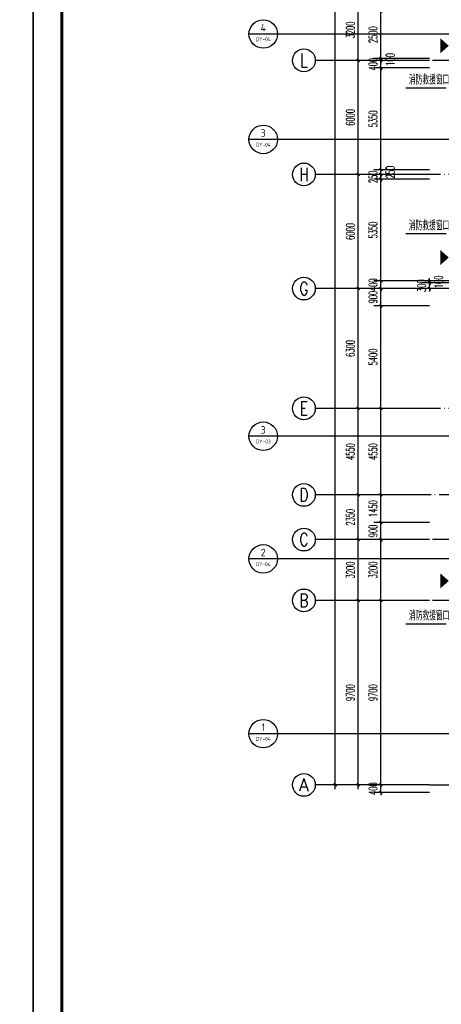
# Model space of a CAD drawing. Extents: x 1779708 to 7299578, y -1121471 to 88434.
# Tile 347 of 656: x 4677972 to 4700142, y -1072383 to -1020604. Entities that reach past the tile are written whole.
import ezdxf
from ezdxf.enums import TextEntityAlignment as Align

# ---------------------------------------------------------------- set-up
doc = ezdxf.new("R2010")
doc.units = 0
doc.header["$LTSCALE"] = 1000
doc.header["$MEASUREMENT"] = 0
doc.linetypes.add('DOTE', pattern=[2.42, 2, -0.2, 0.02, -0.2])
doc.layers.get('0').update_dxf_attribs({"linetype": 'CONTINUOUS'})
doc.layers.get('Defpoints').update_dxf_attribs({"linetype": 'CONTINUOUS'})
for name, color, linetype in [('AXIS', 3, 'CONTINUOUS'), ('AXIS_TEXT', 7, 'CONTINUOUS'), ('DIM_IDEN', 3, 'CONTINUOUS'), ('DIM_LEAD', 3, 'CONTINUOUS'), ('DOTE', 1, 'DOTE'), ('GGSignatureLayer', 7, 'CONTINUOUS'), ('PUB_DIM', 3, 'CONTINUOUS'), ('PUB_TEXT', 7, 'CONTINUOUS'), ('PUB_TITLE', 4, 'CONTINUOUS'), ('修改', 6, 'CONTINUOUS')]:
    doc.layers.add(name, color=color, linetype=linetype)
doc.styles.add('_TCH_AXIS', font='COMPLEX', dxfattribs={"bigfont": 'GBCBIG'})
doc.styles.add('_TCH_DIM', font='SIMPLEX.shx', dxfattribs={"width": 0.7, "bigfont": 'GBCBIG.shx'})
doc.styles.add('_TCH_DIM_T3', font='SIMPLEX.shx', dxfattribs={"width": 0.494118, "bigfont": 'GBCBIG.shx'})
doc.styles.add('COMPLEX', font='COMPLEX')
doc.styles.get("Standard").update_dxf_attribs({"font": 'GBENOR', "bigfont": 'GBCBIG'})
doc.dimstyles.new('_TCH_ARCH&&150', dxfattribs={"dimtxt": 446.25, "dimasz": 150, "dimexe": 375, "dimexo": 450, "dimgap": 189.375, "dimtad": 1, "dimdec": 0, "dimzin": 0, "dimdsep": 46, "dimtxsty": '_TCH_DIM_T3', "dimblk": 'ARCHTICK', "dimcen": 0.09, "dimdle": 225, "dimclrt": 7, "dimazin": 2, "dimtfac": 1, "dimtdec": 0, "dimtix": 1, "dimtmove": 2, "dimatfit": 3, "dimfxl": 250, "dimtolj": 1, "dimtzin": 0, "dimarcsym": 0})

# ---------------------------------------------------------------- blocks, each defined once
blk = doc.blocks.new('A$C36B43F05')
at = {"layer": 'PUB_TITLE'}
blk.add_lwpolyline([(0, 0), (126150, 0), (126150, 178350), (0, 178350)], close=True, dxfattribs=at)
at = {"layer": 'PUB_TITLE', "const_width": 150}
blk.add_lwpolyline([(1500, 1500), (124650, 1500), (124650, 174600), (1500, 174600)], close=True, dxfattribs=at)
blk = doc.blocks.new('_AXISO')
blk.add_circle((0, 0), 0.5)
at = {"layer": 'AXIS_TEXT', "style": 'COMPLEX', "width": 1.041667}
blk.add_attdef('A', text='', height=0.56, dxfattribs=at).set_placement((-0.25, -0.28), (0.25, -0.28), align=Align.FIT)
blk = doc.blocks.new('_ArchTick')
at = {"color": 0, "linetype": 'ByBlock', "const_width": 0.4}
blk.add_lwpolyline([(-0.5, -0.5), (0.5, 0.5)], dxfattribs=at)
blk = doc.blocks.new('*D6838')
at = {"layer": 'AXIS', "color": 0, "lineweight": -2, "transparency": 16777216}
for p, q in [((6750, 147200), (1875, 147200)), ((2250, 8975), (2250, 147425)), ((6750, 9200), (1875, 9200))]:
    blk.add_line(p, q, dxfattribs=at)
at = {"layer": 'Defpoints', "color": 0, "transparency": 16777216}
for p in [(2250, 147200), (7200, 147200), (7200, 9200)]:
    blk.add_point(p, dxfattribs=at)
at = {"layer": 'AXIS', "color": 0, "lineweight": -2, "transparency": 16777216, "xscale": 150, "yscale": 150, "zscale": 150}
for p, rotation in [((2250, 147200), 90), ((2250, 9200), 270)]:
    blk.add_blockref('_ArchTick', p, dxfattribs=dict(at, rotation=rotation))
at = {"layer": 'AXIS', "color": 7, "transparency": 16777216, "insert": (1838, 78200), "char_height": 446.2, "attachment_point": 5, "rotation": 90, "style": '_TCH_DIM_T3'}
blk.add_mtext('\\A1;138000', dxfattribs=at)
blk = doc.blocks.new('*D6839')
at = {"layer": 'AXIS', "color": 0, "lineweight": -2, "transparency": 16777216}
for p, q in [((6750, 18900), (3075, 18900)), ((3450, 8975), (3450, 19125)), ((6750, 9200), (3075, 9200))]:
    blk.add_line(p, q, dxfattribs=at)
at = {"layer": 'Defpoints', "color": 0, "transparency": 16777216}
for p in [(3450, 18900), (7200, 18900), (7200, 9200)]:
    blk.add_point(p, dxfattribs=at)
at = {"layer": 'AXIS', "color": 0, "lineweight": -2, "transparency": 16777216, "xscale": 150, "yscale": 150, "zscale": 150}
for p, rotation in [((3450, 18900), 90), ((3450, 9200), 270)]:
    blk.add_blockref('_ArchTick', p, dxfattribs=dict(at, rotation=rotation))
at = {"layer": 'AXIS', "color": 7, "transparency": 16777216, "insert": (3038, 14050), "char_height": 446.2, "attachment_point": 5, "rotation": 90, "style": '_TCH_DIM_T3'}
blk.add_mtext('\\A1;9700', dxfattribs=at)
blk = doc.blocks.new('*D6840')
at = {"layer": 'AXIS', "color": 0, "lineweight": -2, "transparency": 16777216}
for p, q in [((3450, 18675), (3450, 22325)), ((6750, 22100), (3075, 22100)), ((6750, 18900), (3075, 18900))]:
    blk.add_line(p, q, dxfattribs=at)
at = {"layer": 'Defpoints', "color": 0, "transparency": 16777216}
for p in [(3450, 22100), (7200, 22100), (7200, 18900)]:
    blk.add_point(p, dxfattribs=at)
at = {"layer": 'AXIS', "color": 0, "lineweight": -2, "transparency": 16777216, "xscale": 150, "yscale": 150, "zscale": 150}
for p, rotation in [((3450, 22100), 90), ((3450, 18900), 270)]:
    blk.add_blockref('_ArchTick', p, dxfattribs=dict(at, rotation=rotation))
at = {"layer": 'AXIS', "color": 7, "transparency": 16777216, "insert": (3038, 20500), "char_height": 446.2, "attachment_point": 5, "rotation": 90, "style": '_TCH_DIM_T3'}
blk.add_mtext('\\A1;3200', dxfattribs=at)
blk = doc.blocks.new('*D6841')
at = {"layer": 'AXIS', "color": 0, "lineweight": -2, "transparency": 16777216}
for p, q in [((6750, 24450), (3075, 24450)), ((3450, 21875), (3450, 24675)), ((6750, 22100), (3075, 22100))]:
    blk.add_line(p, q, dxfattribs=at)
at = {"layer": 'Defpoints', "color": 0, "transparency": 16777216}
for p in [(3450, 24450), (7200, 24450), (7200, 22100)]:
    blk.add_point(p, dxfattribs=at)
at = {"layer": 'AXIS', "color": 0, "lineweight": -2, "transparency": 16777216, "xscale": 150, "yscale": 150, "zscale": 150}
for p, rotation in [((3450, 24450), 90), ((3450, 22100), 270)]:
    blk.add_blockref('_ArchTick', p, dxfattribs=dict(at, rotation=rotation))
at = {"layer": 'AXIS', "color": 7, "transparency": 16777216, "insert": (3038, 23275), "char_height": 446.2, "attachment_point": 5, "rotation": 90, "style": '_TCH_DIM_T3'}
blk.add_mtext('\\A1;2350', dxfattribs=at)
blk = doc.blocks.new('*D6842')
at = {"layer": 'AXIS', "color": 0, "lineweight": -2, "transparency": 16777216}
for p, q in [((6750, 29000), (3075, 29000)), ((3450, 24225), (3450, 29225)), ((6750, 24450), (3075, 24450))]:
    blk.add_line(p, q, dxfattribs=at)
at = {"layer": 'Defpoints', "color": 0, "transparency": 16777216}
for p in [(3450, 29000), (7200, 29000), (7200, 24450)]:
    blk.add_point(p, dxfattribs=at)
at = {"layer": 'AXIS', "color": 0, "lineweight": -2, "transparency": 16777216, "xscale": 150, "yscale": 150, "zscale": 150}
for p, rotation in [((3450, 29000), 90), ((3450, 24450), 270)]:
    blk.add_blockref('_ArchTick', p, dxfattribs=dict(at, rotation=rotation))
at = {"layer": 'AXIS', "color": 7, "transparency": 16777216, "insert": (3038, 26725), "char_height": 446.2, "attachment_point": 5, "rotation": 90, "style": '_TCH_DIM_T3'}
blk.add_mtext('\\A1;4550', dxfattribs=at)
blk = doc.blocks.new('*D6843')
at = {"layer": 'AXIS', "color": 0, "lineweight": -2, "transparency": 16777216}
for p, q in [((6750, 35300), (3075, 35300)), ((3450, 28775), (3450, 35525)), ((6750, 29000), (3075, 29000))]:
    blk.add_line(p, q, dxfattribs=at)
at = {"layer": 'Defpoints', "color": 0, "transparency": 16777216}
for p in [(3450, 35300), (7200, 35300), (7200, 29000)]:
    blk.add_point(p, dxfattribs=at)
at = {"layer": 'AXIS', "color": 0, "lineweight": -2, "transparency": 16777216, "xscale": 150, "yscale": 150, "zscale": 150}
for p, rotation in [((3450, 35300), 90), ((3450, 29000), 270)]:
    blk.add_blockref('_ArchTick', p, dxfattribs=dict(at, rotation=rotation))
at = {"layer": 'AXIS', "color": 7, "transparency": 16777216, "insert": (3038, 32150), "char_height": 446.2, "attachment_point": 5, "rotation": 90, "style": '_TCH_DIM_T3'}
blk.add_mtext('\\A1;6300', dxfattribs=at)
blk = doc.blocks.new('*D6844')
at = {"layer": 'AXIS', "color": 0, "lineweight": -2, "transparency": 16777216}
for p, q in [((3450, 35075), (3450, 41525)), ((6750, 41300), (3075, 41300)), ((6750, 35300), (3075, 35300))]:
    blk.add_line(p, q, dxfattribs=at)
at = {"layer": 'Defpoints', "color": 0, "transparency": 16777216}
for p in [(3450, 41300), (7200, 41300), (7200, 35300)]:
    blk.add_point(p, dxfattribs=at)
at = {"layer": 'AXIS', "color": 0, "lineweight": -2, "transparency": 16777216, "xscale": 150, "yscale": 150, "zscale": 150}
for p, rotation in [((3450, 41300), 90), ((3450, 35300), 270)]:
    blk.add_blockref('_ArchTick', p, dxfattribs=dict(at, rotation=rotation))
at = {"layer": 'AXIS', "color": 7, "transparency": 16777216, "insert": (3038, 38300), "char_height": 446.2, "attachment_point": 5, "rotation": 90, "style": '_TCH_DIM_T3'}
blk.add_mtext('\\A1;6000', dxfattribs=at)
blk = doc.blocks.new('*D6845')
at = {"layer": 'AXIS', "color": 0, "lineweight": -2, "transparency": 16777216}
for p, q in [((6750, 47300), (3075, 47300)), ((3450, 41075), (3450, 47525)), ((6750, 41300), (3075, 41300))]:
    blk.add_line(p, q, dxfattribs=at)
at = {"layer": 'Defpoints', "color": 0, "transparency": 16777216}
for p in [(3450, 47300), (7200, 47300), (7200, 41300)]:
    blk.add_point(p, dxfattribs=at)
at = {"layer": 'AXIS', "color": 0, "lineweight": -2, "transparency": 16777216, "xscale": 150, "yscale": 150, "zscale": 150}
for p, rotation in [((3450, 47300), 90), ((3450, 41300), 270)]:
    blk.add_blockref('_ArchTick', p, dxfattribs=dict(at, rotation=rotation))
at = {"layer": 'AXIS', "color": 7, "transparency": 16777216, "insert": (3038, 44300), "char_height": 446.2, "attachment_point": 5, "rotation": 90, "style": '_TCH_DIM_T3'}
blk.add_mtext('\\A1;6000', dxfattribs=at)
blk = doc.blocks.new('*D6846')
at = {"layer": 'AXIS', "color": 0, "lineweight": -2, "transparency": 16777216}
for p, q in [((6750, 50500), (3075, 50500)), ((3450, 47075), (3450, 50725)), ((6750, 47300), (3075, 47300))]:
    blk.add_line(p, q, dxfattribs=at)
at = {"layer": 'Defpoints', "color": 0, "transparency": 16777216}
for p in [(3450, 50500), (7200, 50500), (7200, 47300)]:
    blk.add_point(p, dxfattribs=at)
at = {"layer": 'AXIS', "color": 0, "lineweight": -2, "transparency": 16777216, "xscale": 150, "yscale": 150, "zscale": 150}
for p, rotation in [((3450, 50500), 90), ((3450, 47300), 270)]:
    blk.add_blockref('_ArchTick', p, dxfattribs=dict(at, rotation=rotation))
at = {"layer": 'AXIS', "color": 7, "transparency": 16777216, "insert": (3038, 48900), "char_height": 446.2, "attachment_point": 5, "rotation": 90, "style": '_TCH_DIM_T3'}
blk.add_mtext('\\A1;3200', dxfattribs=at)
blk = doc.blocks.new('*D5585')
at = {"layer": 'Defpoints', "color": 0, "transparency": 16777216}
for p in [(4696967, -1060843), (4699967, -1060843), (4699967, -1061243)]:
    blk.add_point(p, dxfattribs=at)
at = {"layer": 'PUB_DIM', "color": 0, "lineweight": -2, "transparency": 16777216}
for p, q in [((4699517, -1060843), (4696592, -1060843)), ((4696967, -1060843), (4696967, -1060693)), ((4696967, -1061243), (4696967, -1060843)), ((4699517, -1061243), (4696592, -1061243)), ((4696967, -1061243), (4696967, -1061393))]:
    blk.add_line(p, q, dxfattribs=at)
at = {"layer": 'PUB_DIM', "color": 0, "lineweight": -2, "transparency": 16777216, "xscale": 150, "yscale": 150, "zscale": 150}
for p, rotation in [((4696967, -1060843), 270), ((4696967, -1061243), 90)]:
    blk.add_blockref('_ArchTick', p, dxfattribs=dict(at, rotation=rotation))
at = {"layer": 'PUB_DIM', "color": 7, "transparency": 16777216, "insert": (4696555, -1061043), "char_height": 446.2, "attachment_point": 5, "rotation": 90, "style": '_TCH_DIM_T3'}
blk.add_mtext('\\A1;400', dxfattribs=at)
blk = doc.blocks.new('*D5586')
at = {"layer": 'Defpoints', "color": 0, "transparency": 16777216}
for p in [(4696967, -1051143), (4699967, -1051143), (4699967, -1060843)]:
    blk.add_point(p, dxfattribs=at)
at = {"layer": 'PUB_DIM', "color": 0, "lineweight": -2, "transparency": 16777216}
for p, q in [((4696967, -1061068), (4696967, -1050918)), ((4699517, -1051143), (4696592, -1051143)), ((4699517, -1060843), (4696592, -1060843))]:
    blk.add_line(p, q, dxfattribs=at)
at = {"layer": 'PUB_DIM', "color": 0, "lineweight": -2, "transparency": 16777216, "xscale": 150, "yscale": 150, "zscale": 150}
for p, rotation in [((4696967, -1051143), 90), ((4696967, -1060843), 270)]:
    blk.add_blockref('_ArchTick', p, dxfattribs=dict(at, rotation=rotation))
at = {"layer": 'PUB_DIM', "color": 7, "transparency": 16777216, "insert": (4696555, -1055993), "char_height": 446.2, "attachment_point": 5, "rotation": 90, "style": '_TCH_DIM_T3'}
blk.add_mtext('\\A1;9700', dxfattribs=at)
blk = doc.blocks.new('*D5587')
at = {"layer": 'Defpoints', "color": 0, "transparency": 16777216}
for p in [(4696967, -1047943), (4699967, -1047943), (4699967, -1051143)]:
    blk.add_point(p, dxfattribs=at)
at = {"layer": 'PUB_DIM', "color": 0, "lineweight": -2, "transparency": 16777216}
for p, q in [((4699517, -1047943), (4696592, -1047943)), ((4696967, -1051368), (4696967, -1047718)), ((4699517, -1051143), (4696592, -1051143))]:
    blk.add_line(p, q, dxfattribs=at)
at = {"layer": 'PUB_DIM', "color": 0, "lineweight": -2, "transparency": 16777216, "xscale": 150, "yscale": 150, "zscale": 150}
for p, rotation in [((4696967, -1047943), 90), ((4696967, -1051143), 270)]:
    blk.add_blockref('_ArchTick', p, dxfattribs=dict(at, rotation=rotation))
at = {"layer": 'PUB_DIM', "color": 7, "transparency": 16777216, "insert": (4696555, -1049543), "char_height": 446.2, "attachment_point": 5, "rotation": 90, "style": '_TCH_DIM_T3'}
blk.add_mtext('\\A1;3200', dxfattribs=at)
blk = doc.blocks.new('*D5588')
at = {"layer": 'Defpoints', "color": 0, "transparency": 16777216}
for p in [(4696967, -1047043), (4699967, -1047043), (4699967, -1047943)]:
    blk.add_point(p, dxfattribs=at)
at = {"layer": 'PUB_DIM', "color": 0, "lineweight": -2, "transparency": 16777216}
for p, q in [((4696967, -1047043), (4696967, -1046893)), ((4699517, -1047043), (4696592, -1047043)), ((4696967, -1047943), (4696967, -1047043)), ((4699517, -1047943), (4696592, -1047943)), ((4696967, -1047943), (4696967, -1048093))]:
    blk.add_line(p, q, dxfattribs=at)
at = {"layer": 'PUB_DIM', "color": 0, "lineweight": -2, "transparency": 16777216, "xscale": 150, "yscale": 150, "zscale": 150}
for p, rotation in [((4696967, -1047043), 270), ((4696967, -1047943), 90)]:
    blk.add_blockref('_ArchTick', p, dxfattribs=dict(at, rotation=rotation))
at = {"layer": 'PUB_DIM', "color": 7, "transparency": 16777216, "insert": (4696555, -1047493), "char_height": 446.2, "attachment_point": 5, "rotation": 90, "style": '_TCH_DIM_T3'}
blk.add_mtext('\\A1;900', dxfattribs=at)
blk = doc.blocks.new('*D5589')
at = {"layer": 'Defpoints', "color": 0, "transparency": 16777216}
for p in [(4696967, -1045593), (4699967, -1045593), (4699967, -1047043)]:
    blk.add_point(p, dxfattribs=at)
at = {"layer": 'PUB_DIM', "color": 0, "lineweight": -2, "transparency": 16777216}
for p, q in [((4696967, -1047268), (4696967, -1045368)), ((4699517, -1045593), (4696592, -1045593)), ((4699517, -1047043), (4696592, -1047043))]:
    blk.add_line(p, q, dxfattribs=at)
at = {"layer": 'PUB_DIM', "color": 0, "lineweight": -2, "transparency": 16777216, "xscale": 150, "yscale": 150, "zscale": 150}
for p, rotation in [((4696967, -1045593), 90), ((4696967, -1047043), 270)]:
    blk.add_blockref('_ArchTick', p, dxfattribs=dict(at, rotation=rotation))
at = {"layer": 'PUB_DIM', "color": 7, "transparency": 16777216, "insert": (4696555, -1046318), "char_height": 446.2, "attachment_point": 5, "rotation": 90, "style": '_TCH_DIM_T3'}
blk.add_mtext('\\A1;1450', dxfattribs=at)
blk = doc.blocks.new('*D5590')
at = {"layer": 'Defpoints', "color": 0, "transparency": 16777216}
for p in [(4696967, -1041043), (4699967, -1041043), (4699967, -1045593)]:
    blk.add_point(p, dxfattribs=at)
at = {"layer": 'PUB_DIM', "color": 0, "lineweight": -2, "transparency": 16777216}
for p, q in [((4699517, -1041043), (4696592, -1041043)), ((4696967, -1045818), (4696967, -1040818)), ((4699517, -1045593), (4696592, -1045593))]:
    blk.add_line(p, q, dxfattribs=at)
at = {"layer": 'PUB_DIM', "color": 0, "lineweight": -2, "transparency": 16777216, "xscale": 150, "yscale": 150, "zscale": 150}
for p, rotation in [((4696967, -1041043), 90), ((4696967, -1045593), 270)]:
    blk.add_blockref('_ArchTick', p, dxfattribs=dict(at, rotation=rotation))
at = {"layer": 'PUB_DIM', "color": 7, "transparency": 16777216, "insert": (4696555, -1043318), "char_height": 446.2, "attachment_point": 5, "rotation": 90, "style": '_TCH_DIM_T3'}
blk.add_mtext('\\A1;4550', dxfattribs=at)
blk = doc.blocks.new('*D5591')
at = {"layer": 'Defpoints', "color": 0, "transparency": 16777216}
for p in [(4696967, -1035643), (4699967, -1035643), (4699967, -1041043)]:
    blk.add_point(p, dxfattribs=at)
at = {"layer": 'PUB_DIM', "color": 0, "lineweight": -2, "transparency": 16777216}
for p, q in [((4696967, -1041268), (4696967, -1035418)), ((4699517, -1035643), (4696592, -1035643)), ((4699517, -1041043), (4696592, -1041043))]:
    blk.add_line(p, q, dxfattribs=at)
at = {"layer": 'PUB_DIM', "color": 0, "lineweight": -2, "transparency": 16777216, "xscale": 150, "yscale": 150, "zscale": 150}
for p, rotation in [((4696967, -1035643), 90), ((4696967, -1041043), 270)]:
    blk.add_blockref('_ArchTick', p, dxfattribs=dict(at, rotation=rotation))
at = {"layer": 'PUB_DIM', "color": 7, "transparency": 16777216, "insert": (4696555, -1038343), "char_height": 446.2, "attachment_point": 5, "rotation": 90, "style": '_TCH_DIM_T3'}
blk.add_mtext('\\A1;5400', dxfattribs=at)
blk = doc.blocks.new('*D5592')
at = {"layer": 'Defpoints', "color": 0, "transparency": 16777216}
for p in [(4696967, -1034743), (4699967, -1034743), (4699967, -1035643)]:
    blk.add_point(p, dxfattribs=at)
at = {"layer": 'PUB_DIM', "color": 0, "lineweight": -2, "transparency": 16777216}
for p, q in [((4699517, -1034743), (4696592, -1034743)), ((4696967, -1034743), (4696967, -1034593)), ((4696967, -1035643), (4696967, -1034743)), ((4699517, -1035643), (4696592, -1035643)), ((4696967, -1035643), (4696967, -1035793))]:
    blk.add_line(p, q, dxfattribs=at)
at = {"layer": 'PUB_DIM', "color": 0, "lineweight": -2, "transparency": 16777216, "xscale": 150, "yscale": 150, "zscale": 150}
for p, rotation in [((4696967, -1034743), 270), ((4696967, -1035643), 90)]:
    blk.add_blockref('_ArchTick', p, dxfattribs=dict(at, rotation=rotation))
at = {"layer": 'PUB_DIM', "color": 7, "transparency": 16777216, "insert": (4696555, -1035193), "char_height": 446.2, "attachment_point": 5, "rotation": 90, "style": '_TCH_DIM_T3'}
blk.add_mtext('\\A1;900', dxfattribs=at)
blk = doc.blocks.new('*D5593')
at = {"layer": 'Defpoints', "color": 0, "transparency": 16777216}
for p in [(4696967, -1034343), (4699967, -1034343), (4699967, -1034743)]:
    blk.add_point(p, dxfattribs=at)
at = {"layer": 'PUB_DIM', "color": 0, "lineweight": -2, "transparency": 16777216}
for p, q in [((4699517, -1034343), (4696592, -1034343)), ((4696967, -1034343), (4696967, -1034193)), ((4696967, -1034743), (4696967, -1034343)), ((4699517, -1034743), (4696592, -1034743)), ((4696967, -1034743), (4696967, -1034893))]:
    blk.add_line(p, q, dxfattribs=at)
at = {"layer": 'PUB_DIM', "color": 0, "lineweight": -2, "transparency": 16777216, "xscale": 150, "yscale": 150, "zscale": 150}
for p, rotation in [((4696967, -1034343), 270), ((4696967, -1034743), 90)]:
    blk.add_blockref('_ArchTick', p, dxfattribs=dict(at, rotation=rotation))
at = {"layer": 'PUB_DIM', "color": 7, "transparency": 16777216, "insert": (4696555, -1034543), "char_height": 446.2, "attachment_point": 5, "rotation": 90, "style": '_TCH_DIM_T3'}
blk.add_mtext('\\A1;400', dxfattribs=at)
blk = doc.blocks.new('*D5594')
at = {"layer": 'Defpoints', "color": 0, "transparency": 16777216}
for p in [(4696967, -1028993), (4699967, -1028993), (4699967, -1034343)]:
    blk.add_point(p, dxfattribs=at)
at = {"layer": 'PUB_DIM', "color": 0, "lineweight": -2, "transparency": 16777216}
for p, q in [((4696967, -1034568), (4696967, -1028768)), ((4699517, -1028993), (4696592, -1028993)), ((4699517, -1034343), (4696592, -1034343))]:
    blk.add_line(p, q, dxfattribs=at)
at = {"layer": 'PUB_DIM', "color": 0, "lineweight": -2, "transparency": 16777216, "xscale": 150, "yscale": 150, "zscale": 150}
for p, rotation in [((4696967, -1028993), 90), ((4696967, -1034343), 270)]:
    blk.add_blockref('_ArchTick', p, dxfattribs=dict(at, rotation=rotation))
at = {"layer": 'PUB_DIM', "color": 7, "transparency": 16777216, "insert": (4696555, -1031668), "char_height": 446.2, "attachment_point": 5, "rotation": 90, "style": '_TCH_DIM_T3'}
blk.add_mtext('\\A1;5350', dxfattribs=at)
blk = doc.blocks.new('*D5595')
at = {"layer": 'Defpoints', "color": 0, "transparency": 16777216}
for p in [(4696967, -1028743), (4699967, -1028743), (4699967, -1028993)]:
    blk.add_point(p, dxfattribs=at)
at = {"layer": 'PUB_DIM', "color": 0, "lineweight": -2, "transparency": 16777216}
for p, q in [((4699517, -1028743), (4696592, -1028743)), ((4696967, -1028743), (4696967, -1028593)), ((4696967, -1028993), (4696967, -1028743)), ((4699517, -1028993), (4696592, -1028993)), ((4696967, -1028993), (4696967, -1029143))]:
    blk.add_line(p, q, dxfattribs=at)
at = {"layer": 'PUB_DIM', "color": 0, "lineweight": -2, "transparency": 16777216, "xscale": 150, "yscale": 150, "zscale": 150}
for p, rotation in [((4696967, -1028743), 270), ((4696967, -1028993), 90)]:
    blk.add_blockref('_ArchTick', p, dxfattribs=dict(at, rotation=rotation))
at = {"layer": 'PUB_DIM', "color": 7, "transparency": 16777216, "insert": (4696555, -1028868), "char_height": 446.2, "attachment_point": 5, "rotation": 90, "style": '_TCH_DIM_T3'}
blk.add_mtext('\\A1;250', dxfattribs=at)
blk = doc.blocks.new('*D5596')
at = {"layer": 'Defpoints', "color": 0, "transparency": 16777216}
for p in [(4696967, -1028493), (4699967, -1028493), (4699967, -1028743)]:
    blk.add_point(p, dxfattribs=at)
at = {"layer": 'PUB_DIM', "color": 0, "lineweight": -2, "transparency": 16777216}
for p, q in [((4699517, -1028493), (4696592, -1028493)), ((4699517, -1028743), (4696592, -1028743)), ((4696967, -1028493), (4696967, -1028343)), ((4696967, -1028743), (4696967, -1028493)), ((4696967, -1028743), (4696967, -1028893))]:
    blk.add_line(p, q, dxfattribs=at)
at = {"layer": 'PUB_DIM', "color": 0, "lineweight": -2, "transparency": 16777216, "xscale": 150, "yscale": 150, "zscale": 150}
for p, rotation in [((4696967, -1028493), 270), ((4696967, -1028743), 90)]:
    blk.add_blockref('_ArchTick', p, dxfattribs=dict(at, rotation=rotation))
at = {"layer": 'PUB_DIM', "color": 7, "transparency": 16777216, "insert": (4697455, -1028618), "char_height": 446.2, "attachment_point": 5, "rotation": 90, "style": '_TCH_DIM_T3'}
blk.add_mtext('\\A1;250', dxfattribs=at)
blk = doc.blocks.new('*D5597')
at = {"layer": 'Defpoints', "color": 0, "transparency": 16777216}
for p in [(4696967, -1023143), (4699967, -1023143), (4699967, -1028493)]:
    blk.add_point(p, dxfattribs=at)
at = {"layer": 'PUB_DIM', "color": 0, "lineweight": -2, "transparency": 16777216}
for p, q in [((4699517, -1023143), (4696592, -1023143)), ((4696967, -1028718), (4696967, -1022918)), ((4699517, -1028493), (4696592, -1028493))]:
    blk.add_line(p, q, dxfattribs=at)
at = {"layer": 'PUB_DIM', "color": 0, "lineweight": -2, "transparency": 16777216, "xscale": 150, "yscale": 150, "zscale": 150}
for p, rotation in [((4696967, -1023143), 90), ((4696967, -1028493), 270)]:
    blk.add_blockref('_ArchTick', p, dxfattribs=dict(at, rotation=rotation))
at = {"layer": 'PUB_DIM', "color": 7, "transparency": 16777216, "insert": (4696555, -1025818), "char_height": 446.2, "attachment_point": 5, "rotation": 90, "style": '_TCH_DIM_T3'}
blk.add_mtext('\\A1;5350', dxfattribs=at)
blk = doc.blocks.new('*D5598')
at = {"layer": 'Defpoints', "color": 0, "transparency": 16777216}
for p in [(4696967, -1022743), (4699967, -1022743), (4699967, -1023143)]:
    blk.add_point(p, dxfattribs=at)
at = {"layer": 'PUB_DIM', "color": 0, "lineweight": -2, "transparency": 16777216}
for p, q in [((4696967, -1022743), (4696967, -1022593)), ((4699517, -1022743), (4696592, -1022743)), ((4699517, -1023143), (4696592, -1023143)), ((4696967, -1023143), (4696967, -1022743)), ((4696967, -1023143), (4696967, -1023293))]:
    blk.add_line(p, q, dxfattribs=at)
at = {"layer": 'PUB_DIM', "color": 0, "lineweight": -2, "transparency": 16777216, "xscale": 150, "yscale": 150, "zscale": 150}
for p, rotation in [((4696967, -1022743), 270), ((4696967, -1023143), 90)]:
    blk.add_blockref('_ArchTick', p, dxfattribs=dict(at, rotation=rotation))
at = {"layer": 'PUB_DIM', "color": 7, "transparency": 16777216, "insert": (4696555, -1022943), "char_height": 446.2, "attachment_point": 5, "rotation": 90, "style": '_TCH_DIM_T3'}
blk.add_mtext('\\A1;400', dxfattribs=at)
blk = doc.blocks.new('*D5599')
at = {"layer": 'Defpoints', "color": 0, "transparency": 16777216}
for p in [(4696967, -1022643), (4699967, -1022643), (4699967, -1022743)]:
    blk.add_point(p, dxfattribs=at)
at = {"layer": 'PUB_DIM', "color": 0, "lineweight": -2, "transparency": 16777216}
for p, q in [((4696967, -1022643), (4696967, -1022493)), ((4699517, -1022643), (4696592, -1022643)), ((4699517, -1022743), (4696592, -1022743)), ((4696967, -1022743), (4696967, -1022643)), ((4696967, -1022743), (4696967, -1022893))]:
    blk.add_line(p, q, dxfattribs=at)
at = {"layer": 'PUB_DIM', "color": 0, "lineweight": -2, "transparency": 16777216, "xscale": 150, "yscale": 150, "zscale": 150}
for p, rotation in [((4696967, -1022643), 270), ((4696967, -1022743), 90)]:
    blk.add_blockref('_ArchTick', p, dxfattribs=dict(at, rotation=rotation))
at = {"layer": 'PUB_DIM', "color": 7, "transparency": 16777216, "insert": (4697455, -1022693), "char_height": 446.2, "attachment_point": 5, "rotation": 90, "style": '_TCH_DIM_T3'}
blk.add_mtext('\\A1;100', dxfattribs=at)
blk = doc.blocks.new('*D5600')
at = {"layer": 'Defpoints', "color": 0, "transparency": 16777216}
for p in [(4696967, -1020143), (4699967, -1020143), (4699967, -1022643)]:
    blk.add_point(p, dxfattribs=at)
at = {"layer": 'PUB_DIM', "color": 0, "lineweight": -2, "transparency": 16777216}
for p, q in [((4696967, -1022868), (4696967, -1019918)), ((4699517, -1020143), (4696592, -1020143)), ((4699517, -1022643), (4696592, -1022643))]:
    blk.add_line(p, q, dxfattribs=at)
at = {"layer": 'PUB_DIM', "color": 0, "lineweight": -2, "transparency": 16777216, "xscale": 150, "yscale": 150, "zscale": 150}
for p, rotation in [((4696967, -1020143), 90), ((4696967, -1022643), 270)]:
    blk.add_blockref('_ArchTick', p, dxfattribs=dict(at, rotation=rotation))
at = {"layer": 'PUB_DIM', "color": 7, "transparency": 16777216, "insert": (4696555, -1021393), "char_height": 446.2, "attachment_point": 5, "rotation": 90, "style": '_TCH_DIM_T3'}
blk.add_mtext('\\A1;2500', dxfattribs=at)
blk = doc.blocks.new('*D6021')
at = {"layer": 'Defpoints', "color": 0, "transparency": 16777216}
for p in [(4699517, -1034443), (4701717, -1034443), (4701717, -1034743)]:
    blk.add_point(p, dxfattribs=at)
at = {"layer": 'PUB_DIM', "color": 0, "lineweight": -2, "transparency": 16777216}
for p, q in [((4701267, -1034443), (4699142, -1034443)), ((4699517, -1034443), (4699517, -1034293)), ((4699517, -1034743), (4699517, -1034443)), ((4701267, -1034743), (4699142, -1034743)), ((4699517, -1034743), (4699517, -1034893))]:
    blk.add_line(p, q, dxfattribs=at)
at = {"layer": 'PUB_DIM', "color": 0, "lineweight": -2, "transparency": 16777216, "xscale": 150, "yscale": 150, "zscale": 150}
for p, rotation in [((4699517, -1034443), 270), ((4699517, -1034743), 90)]:
    blk.add_blockref('_ArchTick', p, dxfattribs=dict(at, rotation=rotation))
at = {"layer": 'PUB_DIM', "color": 7, "transparency": 16777216, "insert": (4699105, -1034593), "char_height": 446.2, "attachment_point": 5, "rotation": 90, "style": '_TCH_DIM_T3'}
blk.add_mtext('\\A1;300', dxfattribs=at)
blk = doc.blocks.new('*D6022')
at = {"layer": 'Defpoints', "color": 0, "transparency": 16777216}
for p in [(4699517, -1034343), (4701717, -1034343), (4701717, -1034443)]:
    blk.add_point(p, dxfattribs=at)
at = {"layer": 'PUB_DIM', "color": 0, "lineweight": -2, "transparency": 16777216}
for p, q in [((4701267, -1034343), (4699142, -1034343)), ((4701267, -1034443), (4699142, -1034443)), ((4699517, -1034343), (4699517, -1034193)), ((4699517, -1034443), (4699517, -1034343)), ((4699517, -1034443), (4699517, -1034593))]:
    blk.add_line(p, q, dxfattribs=at)
at = {"layer": 'PUB_DIM', "color": 0, "lineweight": -2, "transparency": 16777216, "xscale": 150, "yscale": 150, "zscale": 150}
for p, rotation in [((4699517, -1034343), 270), ((4699517, -1034443), 90)]:
    blk.add_blockref('_ArchTick', p, dxfattribs=dict(at, rotation=rotation))
at = {"layer": 'PUB_DIM', "color": 7, "transparency": 16777216, "insert": (4700005, -1034393), "char_height": 446.2, "attachment_point": 5, "rotation": 90, "style": '_TCH_DIM_T3'}
blk.add_mtext('\\A1;100', dxfattribs=at)
blk = doc.blocks.new('A$C159220C3')
at = {"layer": 'AXIS'}
for p, q in [((7200, 47300), (1200, 47300)), ((7200, 41300), (1200, 41300)), ((7200, 35300), (1200, 35300)), ((7200, 29000), (1200, 29000)), ((7200, 24450), (1200, 24450)), ((7200, 22100), (1200, 22100)), ((7200, 18900), (1200, 18900)), ((7200, 9200), (1200, 9200))]:
    blk.add_line(p, q, dxfattribs=at)
at = {"layer": 'DOTE'}
for p, q in [((86800, 47300), (7200, 47300)), ((34400, 41300), (7200, 41300)), ((34400, 35300), (7200, 35300)), ((34400, 29000), (7200, 29000)), ((36330, 24450), (7200, 24450)), ((86800, 22100), (7200, 22100)), ((86800, 18900), (7200, 18900)), ((7200, 9200), (86800, 9200))]:
    blk.add_line(p, q, dxfattribs=at)
at = {"layer": 'AXIS'}
ref = blk.add_blockref('_AXISO', (600, 47300), dxfattribs=dict(at, xscale=1200, yscale=1200, zscale=1200))
ref.add_attrib('A', 'L', dxfattribs={"layer": 'AXIS_TEXT', "height": 729.3, "style": '_TCH_AXIS', "width": 0.8}).set_placement((391.6, 46935.3), (808.4, 46935.3), align=Align.FIT)
ref = blk.add_blockref('_AXISO', (600, 41300), dxfattribs=dict(at, xscale=1200, yscale=1200, zscale=1200))
ref.add_attrib('A', 'H', dxfattribs={"layer": 'AXIS_TEXT', "height": 698.9, "style": '_TCH_AXIS', "width": 0.7}).set_placement((367, 40950.5), (833, 40950.5), align=Align.FIT)
ref = blk.add_blockref('_AXISO', (600, 35300), dxfattribs=dict(at, xscale=1200, yscale=1200, zscale=1200))
ref.add_attrib('A', 'G', dxfattribs={"layer": 'AXIS_TEXT', "height": 683.5, "style": '_TCH_AXIS', "width": 0.833333}).set_placement((355.9, 34958.2), (844.1, 34958.2), align=Align.FIT)
ref = blk.add_blockref('_AXISO', (600, 29000), dxfattribs=dict(at, xscale=1200, yscale=1200, zscale=1200))
ref.add_attrib('A', 'E', dxfattribs={"layer": 'AXIS_TEXT', "height": 714.2, "style": '_TCH_AXIS', "width": 0.8125}).set_placement((378.9, 28642.9), (821.1, 28642.9), align=Align.FIT)
ref = blk.add_blockref('_AXISO', (600, 24450), dxfattribs=dict(at, xscale=1200, yscale=1200, zscale=1200))
ref.add_attrib('A', 'D', dxfattribs={"layer": 'AXIS_TEXT', "height": 698.9, "style": '_TCH_AXIS', "width": 0.823529}).set_placement((367, 24100.5), (833, 24100.5), align=Align.FIT)
ref = blk.add_blockref('_AXISO', (600, 22100), dxfattribs=dict(at, xscale=1200, yscale=1200, zscale=1200))
ref.add_attrib('A', 'C', dxfattribs={"layer": 'AXIS_TEXT', "height": 683.5, "style": '_TCH_AXIS'}).set_placement((355.9, 21758.2), (844.1, 21758.2), align=Align.FIT)
ref = blk.add_blockref('_AXISO', (600, 18900), dxfattribs=dict(at, xscale=1200, yscale=1200, zscale=1200))
ref.add_attrib('A', 'B', dxfattribs={"layer": 'AXIS_TEXT', "height": 698.9, "style": '_TCH_AXIS', "width": 0.823529}).set_placement((367, 18550.5), (833, 18550.5), align=Align.FIT)
ref = blk.add_blockref('_AXISO', (600, 9200), dxfattribs=dict(at, xscale=1200, yscale=1200, zscale=1200))
ref.add_attrib('A', 'A', dxfattribs={"layer": 'AXIS_TEXT', "height": 668.2, "style": '_TCH_AXIS', "width": 0.888889}).set_placement((345.5, 8865.9), (854.5, 8865.9), align=Align.FIT)
for p1, p2, distance, picture, middle in [((7200, 9200), (7200, 147200), 4950, '*D6838', (1837.5, 78200)), ((7200, 47300), (7200, 50500), 3750, '*D6846', (3037.5, 48900)), ((7200, 41300), (7200, 47300), 3750, '*D6845', (3037.5, 44300)), ((7200, 35300), (7200, 41300), 3750, '*D6844', (3037.5, 38300)), ((7200, 29000), (7200, 35300), 3750, '*D6843', (3037.5, 32150)), ((7200, 24450), (7200, 29000), 3750, '*D6842', (3037.5, 26725)), ((7200, 22100), (7200, 24450), 3750, '*D6841', (3037.5, 23275)), ((7200, 18900), (7200, 22100), 3750, '*D6840', (3037.5, 20500)), ((7200, 9200), (7200, 18900), 3750, '*D6839', (3037.5, 14050))]:
    dim = blk.add_aligned_dim(p1=p1, p2=p2, distance=distance, dimstyle='_TCH_ARCH&&150', dxfattribs=at)
    dim.commit()
    dim.dimension.update_dxf_attribs({"geometry": picture, "text_midpoint": middle})

msp = doc.modelspace()

# ---------------------------------------------------------------- linework, layer by layer
at = {"layer": 'DIM_IDEN'}
for p, q in [((4691528.4, -1021357.3), (4690028.4, -1021357.3)), ((4693066.7, -1021357.3), (4691528.4, -1021357.3)), ((4702432.7, -1021357.3), (4693066.7, -1021357.3)), ((4691528.4, -1026902.1), (4690028.4, -1026902.1)), ((4693066.7, -1026902.1), (4691528.4, -1026902.1)), ((4702432.7, -1026902.1), (4693066.7, -1026902.1)), ((4691528.4, -1042509.5), (4690028.4, -1042509.5)), ((4694144, -1042509.5), (4691528.4, -1042509.5)), ((4710505.1, -1042509.5), (4694144, -1042509.5)), ((4691528.4, -1048957.5), (4690028.4, -1048957.5)), ((4693066.7, -1048957.5), (4691528.4, -1048957.5)), ((4702432.7, -1048957.5), (4693066.7, -1048957.5)), ((4691528.4, -1058151.6), (4690028.4, -1058151.6)), ((4693066.7, -1058151.6), (4691528.4, -1058151.6)), ((4702432.7, -1058151.6), (4693066.7, -1058151.6))]:
    msp.add_line(p, q, dxfattribs=at)
for centre in [(4690778.4, -1021357.3), (4690778.4, -1026902.1), (4690778.4, -1042509.5), (4690778.4, -1048957.5), (4690778.4, -1058151.6)]:
    msp.add_circle(centre, 750, dxfattribs=at)
at = {"layer": 'DIM_LEAD'}
for p, q in [((4700391.2, -1024205.2), (4698277.5, -1024205.2)), ((4700391.2, -1031869.2), (4698277.5, -1031869.2)), ((4700395.9, -1052385.9), (4698282.2, -1052385.9))]:
    msp.add_line(p, q, dxfattribs=at)
at = {"layer": 'GGSignatureLayer'}
for points in [[(4700535.9, -1021973.3, 0, 800, 0), (4700086.1, -1021973.3, 800, 800, 0)], [(4700535.9, -1033111.4, 0, 800, 0), (4700086.1, -1033111.4, 800, 800, 0)], [(4700535.9, -1050117.5, 0, 800, 0), (4700086.1, -1050117.5, 800, 800, 0)]]:
    msp.add_lwpolyline(points, format="xyseb", dxfattribs=at)

# ---------------------------------------------------------------- block references
at = {"layer": '修改'}
for name, p in [('A$C36B43F05', (4552534.8, -1084792.1)), ('A$C36B43F05', (4678684.8, -1084792.1)), ('A$C159220C3', (4692317.1, -1070043.3))]:
    msp.add_blockref(name, p, dxfattribs=at)

# ---------------------------------------------------------------- texts
at = {"layer": 'PUB_TEXT', "color": 7}
msp.add_text('4', height=390.3, dxfattribs=at).set_placement((4690643.4, -1021218.3), (4690913.3, -1021218.3), align=Align.FIT)
for s, height, width, p, p2 in [('DY-04', 201.87, 1.024656, (4690387, -1021734.3), (4691169.7, -1021734.3)), ('3', 392.8, 0.978638, (4690652.5, -1026763.5), (4690904.2, -1026763.5)), ('DY-04', 201.87, 1.024656, (4690387, -1027279.2), (4691169.7, -1027279.2)), ('3', 392.8, 0.978638, (4690652.5, -1042370.8), (4690904.2, -1042370.8)), ('DY-03', 201.97, 1.022865, (4690387, -1042886.6), (4691169.7, -1042886.6)), ('2', 391.9, 0.995924, (4690649.1, -1048818.7), (4690907.6, -1048818.7)), ('DY-04', 201.87, 1.024656, (4690387, -1049334.5), (4691169.7, -1049334.5)), ('1', 403.5, 0.995924, (4690704.3, -1058014.5), (4690852.4, -1058014.5)), ('DY-04', 201.87, 1.024656, (4690387, -1058528.7), (4691169.7, -1058528.7))]:
    msp.add_text(s, height=height, dxfattribs=dict(at, width=width)).set_placement(p, p2, align=Align.FIT)
at = {"layer": 'PUB_TEXT', "color": 7, "style": '_TCH_DIM', "width": 0.7}
for p in [(4698435, -1024014.2), (4698435, -1031678.2), (4698439.7, -1052194.9)]:
    msp.add_text('消防救援窗口', height=506.38, dxfattribs=at).set_placement(p)

# ---------------------------------------------------------------- dimensions: what is measured, and where the dimension line sits
at = {"layer": 'PUB_DIM'}
for p1, p2, distance, picture, middle in [((4699967.1, -1022643.3), (4699967.1, -1020143.3), 3000, '*D5600', (4696554.6, -1021393.3)), ((4699967.1, -1023143.3), (4699967.1, -1022743.3), 3000, '*D5598', (4696554.6, -1022943.3)), ((4699967.1, -1028493.3), (4699967.1, -1023143.3), 3000, '*D5597', (4696554.6, -1025818.3)), ((4699967.1, -1028993.3), (4699967.1, -1028743.3), 3000, '*D5595', (4696554.6, -1028868.3)), ((4699967.1, -1034343.3), (4699967.1, -1028993.3), 3000, '*D5594', (4696554.6, -1031668.3)), ((4699967.1, -1034743.3), (4699967.1, -1034343.3), 3000, '*D5593', (4696554.6, -1034543.3)), ((4701717.1, -1034743.3), (4701717.1, -1034443.3), 2200, '*D6021', (4699104.6, -1034593.3)), ((4699967.1, -1035643.3), (4699967.1, -1034743.3), 3000, '*D5592', (4696554.6, -1035193.3)), ((4699967.1, -1041043.3), (4699967.1, -1035643.3), 3000, '*D5591', (4696554.6, -1038343.3)), ((4699967.1, -1045593.3), (4699967.1, -1041043.3), 3000, '*D5590', (4696554.6, -1043318.3)), ((4699967.1, -1047043.3), (4699967.1, -1045593.3), 3000, '*D5589', (4696554.6, -1046318.3)), ((4699967.1, -1047943.3), (4699967.1, -1047043.3), 3000, '*D5588', (4696554.6, -1047493.3)), ((4699967.1, -1051143.3), (4699967.1, -1047943.3), 3000, '*D5587', (4696554.6, -1049543.3)), ((4699967.1, -1060843.3), (4699967.1, -1051143.3), 3000, '*D5586', (4696554.6, -1055993.3)), ((4699967.1, -1061243.3), (4699967.1, -1060843.3), 3000, '*D5585', (4696554.6, -1061043.3))]:
    dim = msp.add_aligned_dim(p1=p1, p2=p2, distance=distance, dimstyle='_TCH_ARCH&&150', dxfattribs=at)
    dim.commit()
    dim.dimension.update_dxf_attribs({"geometry": picture, "text_midpoint": middle})
for base, p1, p2, picture, middle in [((4696967.1, -1022643.3), (4699967.1, -1022743.3), (4699967.1, -1022643.3), '*D5599', (4697454.6, -1022693.3)), ((4696967.1, -1028493.3), (4699967.1, -1028743.3), (4699967.1, -1028493.3), '*D5596', (4697454.6, -1028618.3)), ((4699517.1, -1034343.3), (4701717.1, -1034443.3), (4701717.1, -1034343.3), '*D6022', (4700004.6, -1034393.3))]:
    dim = msp.add_linear_dim(base=base, p1=p1, p2=p2, angle=90, dimstyle='_TCH_ARCH&&150', dxfattribs=at)
    dim.commit()
    dim.dimension.update_dxf_attribs({"geometry": picture, "text_midpoint": middle, "dimtype": 161})

doc.saveas('drawing.dxf')
